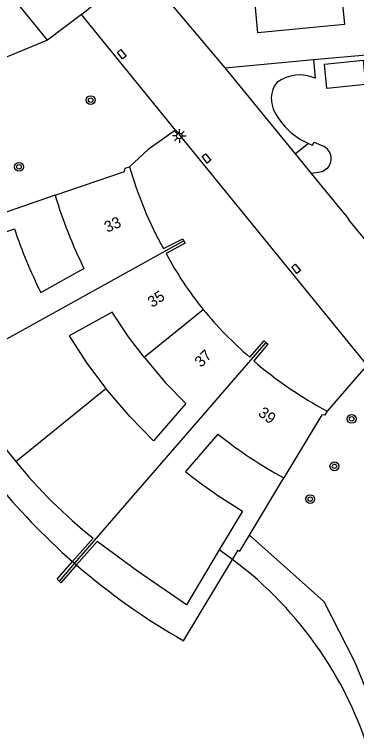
# Model space of a CAD drawing. Extents: x 124000 to 128010, y 398999 to 403000.
# Drawn here: x 127032.8 to 127063.7, y 400294.7 to 400359.8 of the extents above; entities that cross this region are included whole.
import ezdxf

# ---------------------------------------------------------------- set-up
doc = ezdxf.new("R2010")
doc.units = 0
for name, color, linetype in [('gg-afsc-faunaraster', 7, 'Continuous'), ('gg-afsc-hekwerk', 7, 'Continuous'), ('gg-anno-huisnummerreeks BGT', 7, 'Continuous'), ('gg-bbg-bijgebouw', 7, 'Continuous'), ('gg-bbg-gedigitaliseerde bebouwing', 7, 'Continuous'), ('gg-bbg-hoofdgebouw', 7, 'Continuous'), ('gg-bbg-tussenscheiding', 7, 'Continuous'), ('gg-knt-verharding', 7, 'Continuous'), ('gg-knt-verharding nz', 7, 'Continuous'), ('gg-kntw-bovenkant insteek waterloop', 7, 'Continuous'), ('gg-kwrk-kunstwerk', 7, 'Continuous'), ('gt-grn-groengrens', 7, 'Continuous'), ('gt-symb-boom', 7, 'Continuous'), ('gt-symb-kolk center center', 7, 'Continuous'), ('gt-symb-lichtmast', 7, 'Continuous')]:
    doc.layers.add(name, color=color, linetype=linetype)

# ---------------------------------------------------------------- blocks, each defined once
blk = doc.blocks.new('gt0-KOLKCC')
at = {"layer": 'gt-symb-kolk center center'}
blk.add_lwpolyline([(-0.375, 0.2), (0.375, 0.2), (0.375, -0.2), (-0.375, -0.2)], close=True, dxfattribs=at)
blk = doc.blocks.new('gt0-BOOM')
at = {"layer": 'gt-symb-boom'}
for radius in [0.4, 0.2]:
    blk.add_circle((0, 0), radius, dxfattribs=at)
blk = doc.blocks.new('gt0-LMAST')
at = {"layer": 'gt-symb-lichtmast'}
for p, q in [((-0.182, 0.173), (-0.447, 0.438)), ((-0.005, 0.246), (-0.005, 0.621)), ((0.172, 0.173), (0.437, 0.438)), ((-0.255, -0.004), (-0.63, -0.004)), ((-0.182, -0.181), (-0.447, -0.446)), ((-0.005, -0.254), (-0.005, -0.629)), ((0.437, -0.446), (0.172, -0.181)), ((0.245, -0.004), (0.62, -0.004))]:
    blk.add_line(p, q, dxfattribs=at)
blk.add_circle((-0.005, -0.004), 0.25, dxfattribs=at)

msp = doc.modelspace()

# ---------------------------------------------------------------- linework, layer by layer
at = {"layer": 'gg-afsc-faunaraster'}
for p, q in [((127035.808, 400357.433), (127026.282, 400369.267)), ((127038.892, 400359.761), (127035.808, 400357.433)), ((127064.381, 400327.801), (127061.08, 400323.979))]:
    msp.add_line(p, q, dxfattribs=at)
at = {"layer": 'gg-afsc-hekwerk'}
for p, q in [((127059.83, 400355.688), (127068.198, 400356.465)), ((127051.859, 400354.948), (127059.83, 400355.688)), ((127058.217, 400347.173), (127051.859, 400354.948)), ((127059.657, 400345.413), (127058.217, 400347.173)), ((127062.689, 400341.705), (127059.657, 400345.413)), ((127062.689, 400341.705), (127063.044, 400341.235)), ((127077.695, 400323.229), (127063.044, 400341.235))]:
    msp.add_line(p, q, dxfattribs=at)
at = {"layer": 'gg-bbg-bijgebouw'}
msp.add_lwpolyline([(127064.341, 400355.635), (127064.539, 400353.439), (127061.039, 400353.088), (127060.841, 400355.284), (127064.341, 400355.635)], dxfattribs=at)
at = {"layer": 'gg-bbg-gedigitaliseerde bebouwing'}
for points in [[(127044.528, 400328.83), (127043.135, 400330.665), (127041.644, 400332.909), (127037.759, 400330.759), (127039.342, 400328.343), (127041.07, 400326.028)], [(127044.528, 400328.83), (127046.47, 400326.538), (127048.292, 400324.663), (127045.376, 400321.306), (127043.278, 400323.448), (127041.07, 400326.028)]]:
    msp.add_lwpolyline(points, dxfattribs=at)
at = {"layer": 'gg-bbg-hoofdgebouw'}
for p, q in [((127028.791, 400339.038), (127032.818, 400340.413)), ((127035.196, 400334.684), (127039.101, 400336.843)), ((127051.2, 400321.893), (127048.27, 400318.52)), ((127053.433, 400314.955), (127051.328, 400311.447)), ((127038.078, 400310.397), (127039.929, 400312.526))]:
    msp.add_line(p, q, dxfattribs=at)
for points in [[(127036.5, 400343.45), (127042.775, 400345.608), (127042.815, 400345.903), (127043.215, 400346.021)], [(127046.279, 400338.642), (127048.028, 400339.529), (127048.138, 400339.338)], [(127048.138, 400339.338), (127048.252, 400339.14), (127046.517, 400338.203)], [(127054.101, 400328.844), (127055.374, 400330.314), (127055.544, 400330.16)], [(127055.544, 400330.16), (127055.707, 400330.012), (127054.437, 400328.506)], [(127061.08, 400323.979), (127060.878, 400323.609), (127060.592, 400323.633), (127057.162, 400317.952)], [(127051.328, 400311.447), (127048.356, 400306.494), (127043.954, 400309.531), (127040.29, 400312.202), (127038.429, 400310.092)], [(127036.861, 400308.646), (127036.691, 400308.801), (127038.078, 400310.397)], [(127038.429, 400310.092), (127037.023, 400308.498), (127036.861, 400308.646)]]:
    msp.add_lwpolyline(points, dxfattribs=at)
for centre, radius, start, end in [((127076.905, 400355.684), 35.048, 196.00478, 209.09484), ((127077.131, 400355.63), 42.417, 196.68705, 206.28942), ((127077.135, 400355.45), 46.798, 198.74247, 206.34236), ((127074.548, 400353.182), 31.782, 208.11943, 219.05608), ((127074.519, 400353.117), 31.719, 218.99725, 229.93007), ((127077.831, 400355.697), 35.869, 229.29279, 242.16076), ((127067.237, 400347.182), 44.117, 206.17203, 218.9679), ((127077.198, 400354.743), 41.892, 231.64125, 241.42776), ((127067.373, 400347.29), 44.291, 218.96549, 231.71032), ((127077.663, 400355.568), 47.292, 231.57179, 239.17883)]:
    msp.add_arc(centre, radius, start, end, dxfattribs=at)
at = {"layer": 'gg-bbg-tussenscheiding'}
for p, q in [((127048.138, 400339.338), (127025.048, 400326.57)), ((127044.528, 400328.83), (127049.868, 400333.157)), ((127055.544, 400330.16), (127038.251, 400310.247)), ((127032.936, 400319.437), (127041.07, 400326.028)), ((127038.251, 400310.247), (127036.861, 400308.646))]:
    msp.add_line(p, q, dxfattribs=at)
at = {"layer": 'gg-knt-verharding'}
for p, q in [((127051.859, 400354.948), (127045.7, 400362.241)), ((127047.375, 400349.329), (127038.892, 400359.761)), ((127059.83, 400355.688), (127059.988, 400354.016)), ((127047.375, 400349.329), (127064.646, 400328.108)), ((127059.375, 400348.12), (127058.217, 400347.173))]:
    msp.add_line(p, q, dxfattribs=at)
for points in [[(127038.892, 400359.761), (127040.156, 400360.788), (127039.671, 400361.402)], [(127047.375, 400349.329), (127044.914, 400347.572), (127043.215, 400346.021)], [(127059.375, 400348.12), (127059.743, 400347.972), (127059.885, 400348.233), (127060.73, 400347.864)], [(127061.01, 400345.819), (127060.645, 400345.568), (127059.657, 400345.413)]]:
    msp.add_lwpolyline(points, dxfattribs=at)
for centre, radius, start, end in [((127058.603, 400350.863), 3.443, 66.28987, 126.8967), ((127058.402, 400352.141), 2.379, 141.65606, 211.48004), ((127061.937, 400353.899), 6.321, 208.32972, 246.08842), ((127060.214, 400346.752), 1.226, 310.48912, 65.10372)]:
    msp.add_arc(centre, radius, start, end, dxfattribs=at)
at = {"layer": 'gg-knt-verharding nz'}
msp.add_lwpolyline([(127062.156, 400363.746), (127062.644, 400358.847), (127054.801, 400358.098), (127054.348, 400363.007)], dxfattribs=at)
at = {"layer": 'gg-kntw-bovenkant insteek waterloop'}
msp.add_line((127052.53, 400310.589), (127051.328, 400311.447), dxfattribs=at)
msp.add_arc((127031.754, 400282.744), 34.741, 15.42759, 53.27279, dxfattribs=at)
at = {"layer": 'gg-kwrk-kunstwerk'}
for p, q in [((127036.5, 400343.45), (127031.18, 400341.62)), ((127054.046, 400312.791), (127057.162, 400317.952)), ((127038.078, 400310.397), (127038.251, 400310.247)), ((127038.251, 400310.247), (127038.429, 400310.092)), ((127048.105, 400303.26), (127052.53, 400310.589))]:
    msp.add_line(p, q, dxfattribs=at)
msp.add_lwpolyline([(127052.53, 400310.589), (127053.04, 400311.434), (127053.177, 400311.352), (127054.046, 400312.791)], dxfattribs=at)
for centre, radius, start, end in [((127078.087, 400355.97), 60.643, 209.21876, 228.71945), ((127078.073, 400355.971), 60.635, 229.16972, 240.38021)]:
    msp.add_arc(centre, radius, start, end, dxfattribs=at)
at = {"layer": 'gt-grn-groengrens'}
msp.add_line((127035.808, 400357.433), (127022.026, 400351.83), dxfattribs=at)
msp.add_lwpolyline([(127054.046, 400312.791), (127060.763, 400306.788), (127063.546, 400301.386), (127066.984, 400293.037), (127079.461, 400281.792)], dxfattribs=at)

# ---------------------------------------------------------------- block references
at = {"layer": 'gt-symb-boom'}
for p in [(127039.711, 400352.032), (127033.23, 400346.014), (127063.29, 400323.275), (127061.729, 400318.999), (127059.543, 400316.036)]:
    msp.add_blockref('gt0-BOOM', p, dxfattribs=at)
at = {"layer": 'gt-symb-kolk center center', "rotation": 129.0355128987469}
for p in [(127042.513, 400356.179), (127050.166, 400346.771), (127058.264, 400336.821)]:
    msp.add_blockref('gt0-KOLKCC', p, dxfattribs=at)
at = {"layer": 'gt-symb-lichtmast'}
msp.add_blockref('gt0-LMAST', (127047.729, 400348.806), dxfattribs=at)

# ---------------------------------------------------------------- texts
at = {"layer": 'gg-anno-huisnummerreeks BGT'}
for s, rotation, p in [('33', 23.9, (127041.203, 400340.057)), ('35', 33.6, (127045.269, 400333.278)), ('37', 44.2, (127049.678, 400327.861)), ('39', 324.1, (127054.767, 400323.632))]:
    msp.add_text(s, height=1, rotation=rotation, dxfattribs=at).set_placement(p)

doc.saveas('drawing.dxf')
